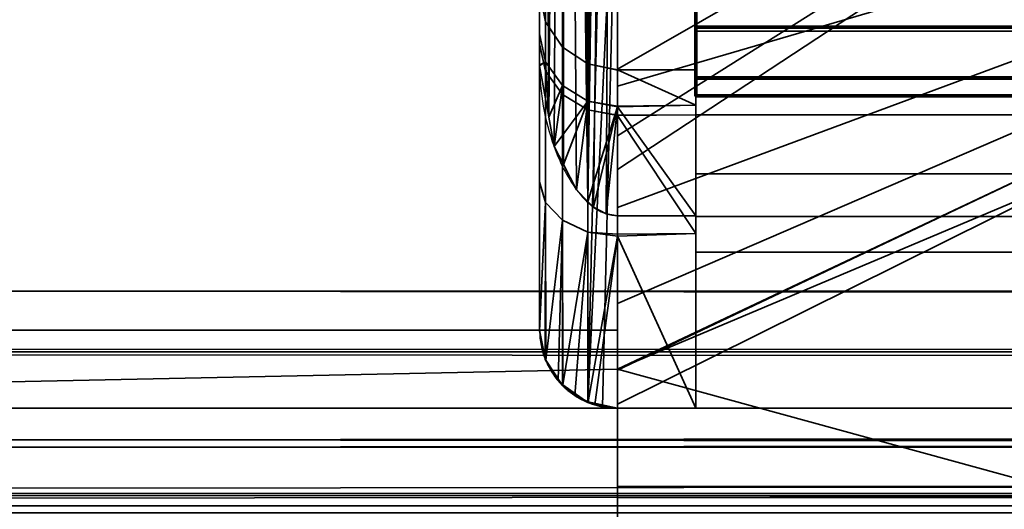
# Model space of a CAD drawing. Header units: millimetres. Extents: x -625 to 3725, y -115 to 86.
# Tile 531 of 656: x 2487.17 to 2493.48, y -29.15 to -26.01. Entities that reach past the tile are written whole.
import ezdxf

# ---------------------------------------------------------------- set-up
doc = ezdxf.new("R2010")
doc.units = ezdxf.units.MM
doc.layers.add('151', color=7, linetype='Continuous', true_color=0xffffff)

# ---------------------------------------------------------------- blocks, each defined once
blk = doc.blocks.new('UG_SURFACE_102')
at = {"layer": '151', "color": 254, "linetype": 'Continuous', "lineweight": 35}
for points in [[(2490.9999, -14.7324, 30.5), (2490.8099, -27.1761, 30.4592), (2490.8447, -27.2116, 30.4753)], [(2490.8099, -27.1761, 30.4592), (2490.9999, -14.7324, 30.5), (2490.9265, -14.7449, 30.4946)], [(2490.9265, -14.7449, 30.4946), (2490.8447, -14.7884, 30.4753), (2490.8099, -27.1761, 30.4592)], [(2490.9999, -14.7324, 30.5), (2490.8447, -27.2116, 30.4753), (2490.9265, -27.2551, 30.4946)], [(2490.9265, -27.2551, 30.4946), (2490.9999, -27.2676, 30.5), (2490.9999, -14.7324, 30.5)], [(2490.9999, -14.7324, 30.5), (2490.9999, -27.2676, 30.5), (2491.4999, -27.2676, 30.5), (2491.4999, -14.7324, 30.5)], [(2491.4999, -14.7324, 30.5), (2491.4999, -26.5609, 29.3603), (2491.4999, -26.3347, 28.0385)], [(2491.4999, -26.3347, 28.0385), (2491.4999, -26.6221, 26.7286), (2491.4999, -24.5, 23.5), (2491.4999, -14.7324, 30.5)], [(2491.4999, -14.7324, 30.5), (2491.4999, -27.2676, 30.5), (2491.4999, -26.5609, 29.3603)], [(2490.8447, -14.7884, 30.4753), (2490.8099, -14.8239, 30.4592), (2490.8099, -27.1761, 30.4592)], [(2490.8099, -27.1761, 30.4591), (2490.8099, -14.8239, 30.4591), (2490.7374, -14.8979, 30.4254)], [(2490.8099, -14.8239, 30.4592), (2490.8099, -14.8239, 30.4591), (2490.8099, -27.1761, 30.4591), (2490.8099, -27.1761, 30.4592)], [(2490.7374, -14.8979, 30.4254), (2490.6535, -15.0587, 30.347), (2490.8099, -27.1761, 30.4591)], [(2490.653, -15.0595, 30.3466), (2490.5591, -26.6377, 30.1861), (2490.5927, -26.8245, 30.29)], [(2490.5591, -26.6377, 30.1861), (2490.653, -15.0595, 30.3466), (2490.5927, -15.1755, 30.29)], [(2490.5927, -26.8245, 30.29), (2490.653, -26.9405, 30.3466), (2490.653, -15.0595, 30.3466)], [(2490.6535, -15.0587, 30.347), (2490.653, -15.0595, 30.3466), (2490.653, -26.9405, 30.3466), (2490.7374, -27.1021, 30.4254)], [(2490.7374, -27.1021, 30.4254), (2490.8099, -27.1761, 30.4591), (2490.6535, -15.0587, 30.347)], [(2490.5927, -15.1755, 30.29), (2490.5591, -15.3623, 30.1861), (2490.5591, -26.6377, 30.1861)], [(2490.5586, -26.6343, 30.1843), (2490.5586, -15.3657, 30.1843), (2490.5, -15.6928, 30.0024)], [(2490.5591, -15.3623, 30.1861), (2490.5586, -15.3657, 30.1843), (2490.5586, -26.6343, 30.1843), (2490.5591, -26.6377, 30.1861)], [(2490.5, -15.6928, 30.0024), (2490.5, -15.6969, 30), (2490.5, -26.3031, 30), (2490.5, -26.3072, 30.0024)], [(2490.5, -26.3072, 30.0024), (2490.5586, -26.6343, 30.1843), (2490.5, -15.6928, 30.0024)], [(2490.5, -15.6969, 30), (2490.5, -25.8346, 28.0361), (2490.5, -26.1033, 29.5634)], [(2490.5, -26.167, 26.5214), (2490.5, -25.8346, 28.0361), (2490.5, -15.6969, 30), (2490.5, -24, 24)], [(2490.5, -26.1033, 29.5634), (2490.5, -26.3031, 30), (2490.5, -15.6969, 30)], [(2490.5, -28, 24), (2490.5, -24, 24), (2490.5381, -24.1913, 23.8087), (2490.5381, -28.1913, 23.8087)], [(2490.5, -24, 24), (2490.5, -28, 24), (2490.5, -28, 24.565), (2490.5, -27.0505, 25.2469)], [(2490.5, -27.0505, 25.2469), (2490.5, -26.167, 26.5214), (2490.5, -24, 24)], [(2490.5381, -28.1913, 23.8087), (2490.5381, -24.1913, 23.8087), (2490.6464, -24.3536, 23.6464), (2490.6464, -28.3536, 23.6464)], [(2490.6464, -28.3536, 23.6464), (2490.6464, -24.3536, 23.6464), (2490.8087, -24.4619, 23.5381), (2490.8087, -28.4619, 23.5381)], [(2490.8087, -28.4619, 23.5381), (2490.8087, -24.4619, 23.5381), (2490.9024, -24.4904, 23.5096)], [(2490.8087, -28.4619, 23.5381), (2490.9024, -24.4904, 23.5096), (2490.9999, -24.5, 23.5)], [(2490.9999, -24.5, 23.5), (2490.9024, -28.4904, 23.5096), (2490.8087, -28.4619, 23.5381)], [(2490.9999, -24.5, 23.5), (2490.9999, -28.5, 23.5), (2490.9024, -28.4904, 23.5096)], [(2490.9999, -28.5, 23.5), (2490.9999, -24.5, 23.5), (2491.4999, -24.5, 23.5), (2491.4999, -28.5, 23.5)], [(2491.4999, -24.5, 23.5), (2491.4999, -26.6221, 26.7286), (2491.4999, -27.381, 25.623)], [(2491.4999, -27.381, 25.623), (2491.4999, -28.5, 24.884), (2491.4999, -28.5, 23.5), (2491.4999, -24.5, 23.5)], [(2490.5, -26.1033, 29.5634), (2490.5, -25.8346, 28.0361), (2490.5381, -26.0259, 28.0401), (2490.5381, -26.2817, 29.4944)], [(2490.5, -25.8346, 28.0361), (2490.5, -26.167, 26.5214), (2490.5381, -26.3424, 26.5979), (2490.5381, -26.0259, 28.0401)], [(2490.5381, -26.2817, 29.4944), (2490.5381, -26.0259, 28.0401), (2490.6464, -26.1881, 28.0435), (2490.6464, -26.433, 29.4358)], [(2490.5381, -26.0259, 28.0401), (2490.5381, -26.3424, 26.5979), (2490.6464, -26.4911, 26.6627), (2490.6464, -26.1881, 28.0435)], [(2490.5, -26.3031, 30), (2490.5, -26.1033, 29.5634), (2490.5381, -26.2817, 29.4944)], [(2490.5, -26.167, 26.5214), (2490.5, -27.0505, 25.2469), (2490.5381, -27.1836, 25.3844), (2490.5381, -26.3424, 26.5979)], [(2490.6464, -26.433, 29.4358), (2490.6464, -26.1881, 28.0435), (2490.8087, -26.2964, 28.0458), (2490.8087, -26.5341, 29.3967)], [(2490.6464, -26.1881, 28.0435), (2490.6464, -26.4911, 26.6627), (2490.8087, -26.5904, 26.706), (2490.8087, -26.2964, 28.0458)], [(2490.5381, -26.2817, 29.4944), (2490.5, -26.3072, 30.0024), (2490.5, -26.3031, 30)], [(2490.5381, -26.2817, 29.4944), (2490.5586, -26.6343, 30.1843), (2490.5, -26.3072, 30.0024)], [(2490.5381, -26.2817, 29.4944), (2490.5591, -26.6377, 30.1861), (2490.5586, -26.6343, 30.1843)], [(2490.5591, -26.6377, 30.1861), (2490.5381, -26.2817, 29.4944), (2490.6464, -26.433, 29.4358)], [(2490.5381, -26.3424, 26.5979), (2490.5381, -27.1836, 25.3844), (2490.6464, -27.2965, 25.5009), (2490.6464, -26.4911, 26.6627)], [(2490.8087, -26.2964, 28.0458), (2490.8087, -26.5904, 26.706), (2490.9999, -26.6236, 26.729), (2490.9999, -26.3362, 28.0388)], [(2490.8087, -26.5341, 29.3967), (2490.8087, -26.2964, 28.0458), (2490.9999, -26.3345, 28.0466), (2490.9999, -26.5654, 29.3595)], [(2490.9999, -26.3362, 28.0388), (2490.9999, -26.3345, 28.0466), (2490.8087, -26.2964, 28.0458)], [(2491.4999, -26.5609, 29.3603), (2490.9999, -26.5654, 29.3595), (2490.9999, -26.3345, 28.0466)], [(2490.9999, -26.3345, 28.0466), (2491.4999, -26.3347, 28.0385), (2491.4999, -26.5609, 29.3603)], [(2490.9999, -26.3345, 28.0466), (2490.9999, -26.3362, 28.0388), (2491.4999, -26.3347, 28.0385)], [(2491.4999, -26.3347, 28.0385), (2490.9999, -26.3362, 28.0388), (2490.9999, -26.6236, 26.729), (2491.4999, -26.6221, 26.7286)], [(2490.6464, -26.433, 29.4358), (2490.5927, -26.8245, 30.29), (2490.5591, -26.6377, 30.1861)], [(2490.5927, -26.8245, 30.29), (2490.6464, -26.433, 29.4358), (2490.8087, -26.5341, 29.3967)], [(2490.8087, -26.5341, 29.3967), (2490.653, -26.9405, 30.3466), (2490.5927, -26.8245, 30.29)], [(2490.6464, -26.4911, 26.6627), (2490.6464, -27.2965, 25.5009), (2490.8087, -27.3719, 25.5787), (2490.8087, -26.5904, 26.706)], [(2490.7374, -27.1021, 30.4254), (2490.653, -26.9405, 30.3466), (2490.8087, -26.5341, 29.3967)], [(2490.8087, -26.5341, 29.3967), (2490.8099, -27.1761, 30.4591), (2490.7374, -27.1021, 30.4254)], [(2490.8087, -26.5341, 29.3967), (2490.8099, -27.1761, 30.4592), (2490.8099, -27.1761, 30.4591)], [(2490.8099, -27.1761, 30.4592), (2490.8087, -26.5341, 29.3967), (2490.9999, -26.5696, 29.383)], [(2490.9999, -26.5654, 29.3595), (2490.9999, -26.5696, 29.383), (2490.8087, -26.5341, 29.3967)], [(2490.8087, -26.5904, 26.706), (2490.9999, -26.6253, 26.7212), (2490.9999, -26.6236, 26.729)], [(2490.9999, -27.3848, 25.6257), (2490.9999, -26.6253, 26.7212), (2490.8087, -26.5904, 26.706), (2490.8087, -27.3719, 25.5787)], [(2490.9999, -26.5696, 29.383), (2490.8447, -27.2116, 30.4753), (2490.8099, -27.1761, 30.4592)], [(2490.9265, -27.2551, 30.4946), (2490.8447, -27.2116, 30.4753), (2490.9999, -26.5696, 29.383)], [(2490.9999, -26.5696, 29.383), (2490.9999, -27.2676, 30.5), (2490.9265, -27.2551, 30.4946)], [(2490.9999, -26.5696, 29.383), (2491.4999, -26.5609, 29.3603), (2491.4999, -27.2676, 30.5)], [(2490.9999, -26.5696, 29.383), (2490.9999, -26.5654, 29.3595), (2491.4999, -26.5609, 29.3603)], [(2491.4999, -27.2676, 30.5), (2490.9999, -27.2676, 30.5), (2490.9999, -26.5696, 29.383)], [(2491.4999, -27.381, 25.623), (2491.4999, -26.6221, 26.7286), (2490.9999, -26.6253, 26.7212)], [(2491.4999, -26.6221, 26.7286), (2490.9999, -26.6236, 26.729), (2490.9999, -26.6253, 26.7212)], [(2490.9999, -26.6253, 26.7212), (2490.9999, -27.3848, 25.6257), (2491.4999, -27.381, 25.623)], [(2490.5381, -27.1836, 25.3844), (2490.5, -27.0505, 25.2469), (2490.5, -28, 24.565)], [(2490.5381, -27.1836, 25.3844), (2490.5, -28.0041, 24.5674), (2490.5355, -28.1851, 24.6796)], [(2490.5, -28, 24.565), (2490.5, -28.0041, 24.5674), (2490.5381, -27.1836, 25.3844)], [(2490.5355, -28.1851, 24.6796), (2490.5388, -28.1908, 24.6833), (2490.5381, -27.1836, 25.3844)], [(2490.6464, -27.2965, 25.5009), (2490.5381, -27.1836, 25.3844), (2490.5391, -28.1908, 24.6833)], [(2490.5388, -28.1908, 24.6833), (2490.5391, -28.1908, 24.6833), (2490.5381, -27.1836, 25.3844)], [(2490.5391, -28.1908, 24.6833), (2490.618, -28.3226, 24.7673), (2490.6464, -27.2965, 25.5009)], [(2490.618, -28.3226, 24.7673), (2490.6492, -28.3503, 24.7854), (2490.6464, -27.2965, 25.5009)], [(2490.8087, -27.3719, 25.5787), (2490.6464, -27.2965, 25.5009), (2490.6495, -28.3504, 24.7854)], [(2490.6492, -28.3503, 24.7854), (2490.6495, -28.3504, 24.7854), (2490.6464, -27.2965, 25.5009)], [(2490.6495, -28.3504, 24.7854), (2490.726, -28.4183, 24.8297), (2490.8087, -27.3719, 25.5787)], [(2490.726, -28.4183, 24.8297), (2490.8106, -28.4578, 24.8559), (2490.8087, -27.3719, 25.5787)], [(2490.8087, -27.3719, 25.5787), (2490.9999, -27.3984, 25.6061), (2490.9999, -27.3848, 25.6257)], [(2490.9999, -27.3984, 25.6061), (2490.8087, -27.3719, 25.5787), (2490.8106, -28.4578, 24.8559)], [(2490.8106, -28.4578, 24.8559), (2490.8106, -28.4578, 24.8559), (2490.8087, -27.3719, 25.5787)], [(2490.8106, -28.4578, 24.8559), (2490.8545, -28.4784, 24.8695), (2490.9999, -27.3984, 25.6061)], [(2490.8545, -28.4784, 24.8695), (2490.9999, -28.5, 24.884), (2490.9999, -27.3984, 25.6061)], [(2491.4999, -28.5, 24.884), (2491.4999, -27.381, 25.623), (2490.9999, -27.3984, 25.6061)], [(2491.4999, -27.381, 25.623), (2490.9999, -27.3848, 25.6257), (2490.9999, -27.3984, 25.6061)], [(2490.9999, -27.3984, 25.6061), (2490.9999, -28.5, 24.884), (2491.4999, -28.5, 24.884)], [(2490.5, -28.0041, 24.5674), (2490.5, -28, 24.565), (2490.5, -28, 24)], [(2490.5, -28, 24), (2490.5381, -28.1913, 23.8087), (2490.5, -28.0041, 24.5674)], [(2490.5355, -28.1851, 24.6796), (2490.5, -28.0041, 24.5674), (2490.5381, -28.1913, 23.8087)], [(2490.5381, -28.1913, 23.8087), (2490.5388, -28.1908, 24.6833), (2490.5355, -28.1851, 24.6796)], [(2490.5391, -28.1908, 24.6833), (2490.5388, -28.1908, 24.6833), (2490.5381, -28.1913, 23.8087), (2490.6464, -28.3536, 23.6464)], [(2490.618, -28.3226, 24.7673), (2490.5391, -28.1908, 24.6833), (2490.6464, -28.3536, 23.6464)], [(2490.6464, -28.3536, 23.6464), (2490.6492, -28.3503, 24.7854), (2490.618, -28.3226, 24.7673)], [(2490.6495, -28.3504, 24.7854), (2490.6492, -28.3503, 24.7854), (2490.6464, -28.3536, 23.6464), (2490.8087, -28.4619, 23.5381)], [(2490.726, -28.4183, 24.8297), (2490.6495, -28.3504, 24.7854), (2490.8087, -28.4619, 23.5381)], [(2490.8087, -28.4619, 23.5381), (2490.8106, -28.4578, 24.8559), (2490.726, -28.4183, 24.8297)], [(2490.8106, -28.4578, 24.8559), (2490.8106, -28.4578, 24.8559), (2490.8087, -28.4619, 23.5381), (2490.9024, -28.4904, 23.5096)], [(2490.8545, -28.4784, 24.8695), (2490.8106, -28.4578, 24.8559), (2490.9999, -28.5, 23.5)], [(2490.9024, -28.4904, 23.5096), (2490.9999, -28.5, 23.5), (2490.8106, -28.4578, 24.8559)], [(2490.9999, -28.5, 23.5), (2490.9999, -28.5, 24.884), (2490.8545, -28.4784, 24.8695)], [(2490.9999, -28.5, 24.884), (2490.9999, -28.5, 23.5), (2491.4999, -28.5, 23.5), (2491.4999, -28.5, 24.884)]]:
    blk.add_3dface(points, dxfattribs=at)
blk = doc.blocks.new('UG_SURFACE_105')
at = {"layer": '151', "color": 18, "linetype": 'Continuous', "lineweight": 70}
for points in [[(2491.4999, -25.3536, 7.6464), (2491.4999, -25.1913, 7.5381), (2491.4999, -25.574, 6.6142), (2491.4999, -26.0607, 6.9393)], [(2491.4999, -26.0607, 6.9393), (2491.4999, -26.3858, 7.426), (2491.4999, -25.4619, 7.8087), (2491.4999, -25.3536, 7.6464)], [(2491.4999, -25.5, 8), (2491.4999, -25.4619, 7.8087), (2491.4999, -26.3858, 7.426), (2491.4999, -26.5, 8)], [(2491.4999, -26.5, 8), (2491.4999, -26.5, 23.5), (2491.4999, -25.5, 23.5), (2491.4999, -25.5, 8)], [(2491.4999, -26.5, 23.5), (3502.5001, -26.5, 23.5), (3502.5001, -25.5, 23.5), (2491.4999, -25.5, 23.5)], [(2491.4999, -25.574, 6.6142), (3502.5001, -25.574, 6.6142), (3502.5001, -26.0607, 6.9393), (2491.4999, -26.0607, 6.9393)], [(2491.4999, -26.0607, 6.9393), (3502.5001, -26.0607, 6.9393), (3502.5001, -26.3858, 7.426), (2491.4999, -26.3858, 7.426)], [(2491.4999, -26.3858, 7.426), (3502.5001, -26.3858, 7.426), (3502.5001, -26.5, 8), (2491.4999, -26.5, 8)], [(2491.4999, -26.5, 8), (3502.5001, -26.5, 8), (3502.5001, -26.5, 23.5), (2491.4999, -26.5, 23.5)]]:
    blk.add_3dface(points, dxfattribs=at)
blk = doc.blocks.new('UG_SURFACE_106')
at = {"layer": '151', "color": 250, "linetype": 'Continuous', "lineweight": 35}
for points in [[(2491.4999, -22.7839, 5.5), (2491.4999, -26.5, 5.5), (2491.4999, -26.5, 6.5), (2491.4999, -21.5, 6.5)], [(2491.4999, -26.5, 6.5), (3508.5001, -26.5, 6.5), (3508.5001, -21.5, 6.5), (2491.4999, -21.5, 6.5)], [(2491.4999, -22.7839, 5.5), (3508.5001, -22.7839, 5.5), (3508.5001, -26.5, 5.5), (2491.4999, -26.5, 5.5)], [(2491.4999, -26.0854, 2.2808), (3508.5001, -26.0854, 2.2808), (3508.5001, -25.6085, 1.8353), (2491.4999, -25.6085, 1.8353)], [(2491.4999, -25.6481, 0.7284), (2491.4999, -26.6213, 1.3787), (2491.4999, -26.0854, 2.2808), (2491.4999, -25.6085, 1.8353)], [(2491.4999, -25.6481, 0.7284), (3508.5001, -25.6481, 0.7284), (3508.5001, -26.6213, 1.3787), (2491.4999, -26.6213, 1.3787)], [(2491.4999, -26.3935, 2.8561), (3508.5001, -26.3935, 2.8561), (3508.5001, -26.0854, 2.2808), (2491.4999, -26.0854, 2.2808)], [(2491.4999, -26.3935, 2.8561), (2491.4999, -26.0854, 2.2808), (2491.4999, -26.6213, 1.3787), (2491.4999, -27.2716, 2.3519)], [(2491.4999, -26.5, 3.5), (3508.5001, -26.5, 3.5), (3508.5001, -26.3935, 2.8561), (2491.4999, -26.3935, 2.8561)], [(2491.4999, -26.5, 3.5), (2491.4999, -26.3935, 2.8561), (2491.4999, -27.2716, 2.3519), (2491.4999, -27.5, 3.5)], [(2491.4999, -26.5, 5.5), (3508.5001, -26.5, 5.5), (3508.5001, -26.5, 3.5), (2491.4999, -26.5, 3.5)], [(2491.4999, -27.5, 3.5), (2491.4999, -26.5, 6.5), (2491.4999, -26.5, 5.5)], [(2491.4999, -26.5, 5.5), (2491.4999, -26.5, 3.5), (2491.4999, -27.5, 3.5)], [(2491.4999, -27.5, 3.5), (2491.4999, -27.5, 23.5), (2491.4999, -26.5, 23.5), (2491.4999, -26.5, 6.5)], [(2491.4999, -26.5, 23.5), (3508.5001, -26.5, 23.5), (3508.5001, -26.5, 6.5), (2491.4999, -26.5, 6.5)], [(2491.4999, -27.5, 23.5), (3508.5001, -27.5, 23.5), (3508.5001, -26.5, 23.5), (2491.4999, -26.5, 23.5)], [(2491.4999, -26.6213, 1.3787), (3508.5001, -26.6213, 1.3787), (3508.5001, -27.2716, 2.3519), (2491.4999, -27.2716, 2.3519)], [(2491.4999, -27.2716, 2.3519), (3508.5001, -27.2716, 2.3519), (3508.5001, -27.5, 3.5), (2491.4999, -27.5, 3.5)], [(2491.4999, -27.5, 3.5), (3508.5001, -27.5, 3.5), (3508.5001, -27.5, 23.5), (2491.4999, -27.5, 23.5)]]:
    blk.add_3dface(points, dxfattribs=at)
blk = doc.blocks.new('UG_SURFACE_107')
at = {"layer": '151', "color": 252, "linetype": 'Continuous', "lineweight": 35}
for points in [[(2491.4999, -24.2276, 24), (3508.5001, -24.2276, 24), (3508.5001, -27.5, 24), (2491.4999, -27.5, 24)], [(2491.4999, -26, 25), (2491.4999, -24.2276, 25), (2491.4999, -24.2276, 24), (2491.4999, -27.5, 24)], [(2491.4999, -28.5, 30.5), (3508.5001, -28.5, 30.5), (3508.5001, -24.25, 30.5), (2491.4999, -24.25, 30.5)], [(2491.4999, -28.5, 30.5), (2491.4999, -24.25, 30.5), (2491.4999, -24.25, 29.5), (2491.4999, -25.5, 29.5)], [(2491.4999, -26, 27), (2491.4999, -27.5, 26.5), (2491.4999, -25.5, 28)], [(2491.4999, -28.5, 30.5), (2491.4999, -25.5, 29.5), (2491.4999, -27.5, 29.5)], [(2491.4999, -25.5, 28), (2491.4999, -27.5, 26.5), (2491.4999, -27, 28)], [(2491.4999, -27, 28), (2491.4999, -27.5, 29.5), (2491.4999, -25.5, 29.5), (2491.4999, -25.5, 28)], [(2491.4999, -27.5, 26.5), (2491.4999, -26, 27), (2491.4999, -26, 25), (2491.4999, -27.5, 24)], [(2491.4999, -27, 28), (3508.5001, -27, 28), (3508.5001, -27.5, 29.5), (2491.4999, -27.5, 29.5)], [(2491.4999, -27.5, 26.5), (3508.5001, -27.5, 26.5), (3508.5001, -27, 28), (2491.4999, -27, 28)], [(2491.4999, -27.5, 0.5), (3508.5001, -27.5, 0.5), (3508.5001, -28.5, 0.5), (2491.4999, -28.5, 0.5)], [(2491.4999, -27.5, 24), (3508.5001, -27.5, 24), (3508.5001, -27.5, 0.5), (2491.4999, -27.5, 0.5)], [(2491.4999, -27.5, 29.5), (3508.5001, -27.5, 29.5), (3508.5001, -28.5, 29.5), (2491.4999, -28.5, 29.5)], [(2491.4999, -27.5, 24), (2491.4999, -28.5, 26.5), (2491.4999, -27.5, 26.5)], [(2491.4999, -27.5, 24), (2491.4999, -27.5, 0.5), (2491.4999, -28.5, 0.5), (2491.4999, -28.5, 26.5)], [(2491.4999, -27.5, 29.5), (2491.4999, -28.5, 29.5), (2491.4999, -28.5, 30.5)], [(2491.4999, -28.5, 26.5), (3508.5001, -28.5, 26.5), (3508.5001, -27.5, 26.5), (2491.4999, -27.5, 26.5)], [(2491.4999, -28.5, 0.5), (3508.5001, -28.5, 0.5), (3508.5001, -28.5, 26.5), (2491.4999, -28.5, 26.5)], [(2491.4999, -28.5, 29.5), (3508.5001, -28.5, 29.5), (3508.5001, -28.5, 30.5), (2491.4999, -28.5, 30.5)]]:
    blk.add_3dface(points, dxfattribs=at)
blk = doc.blocks.new('UG_SURFACE_109')
at = {"layer": '151', "color": 32, "linetype": 'Continuous', "lineweight": 35}
for points in [[(2490.9999, -34, 2017), (3509.0001, -34, 2017), (3509.0001, 0, 2017), (2490.9999, 0, 2017)], [(2490.9999, -34, 2017), (2490.9999, 0, 2017), (2490.9999, -13, 30.5), (2490.9999, -29, 30.5)], [(2490.9999, -29, 30.5), (2490.9999, -13, 30.5), (3509.0001, -13, 30.5), (3509.0001, -29, 30.5)], [(2490.9999, -34), (2490.9999, -29), (3509.0001, -29), (3509.0001, -34)], [(2490.9999, -29), (2490.9999, -29, 30.5), (3509.0001, -29, 30.5), (3509.0001, -29)], [(2490.9999, -29, 30.5), (2490.9999, -29), (2490.9999, -34), (2490.9999, -34, 2017)]]:
    blk.add_3dface(points, dxfattribs=at)
blk = doc.blocks.new('UG_SURFACE_110')
at = {"layer": '151', "color": 252, "linetype": 'Continuous', "lineweight": 35}
for points in [[(2490.9999, -28.25, 1092.25), (2490.9999, -12, 1092.25), (2490.9999, -19.75, 1067), (2490.9999, -28, 1067)], [(2490.9999, -12, 1092.25), (2490.9999, -28.25, 1092.25), (2490.9999, -28.25, 1117.4999), (2490.9999, -25.5, 1117.4999)], [(2490.9999, -28, 1031.9999), (2476.0001, -28, 1031.9999), (2476.0001, -19.75, 1031.9999), (2490.9999, -19.75, 1031.9999)], [(2490.9999, -19.75, 1067), (2476.0001, -19.75, 1067), (2476.0001, -28, 1067), (2490.9999, -28, 1067)], [(2490.9999, -23.5, 1018), (2490.9999, -24.5396, 1017.8907), (2490.9999, -28, 1031.9999), (2490.9999, -19.75, 1031.9999)], [(2490.9999, -25.5, 1148.5), (2490.9999, -28.25, 1148.5), (2490.9999, -24.0337, 1184.4323), (2490.9999, -22, 1184)], [(2490.9999, -23.0396, 1193.8907), (2490.9999, -24.9389, 1193.0451), (2490.9999, -28.25, 1199.6197), (2490.9999, -25.8268, 1201.2388)], [(2494, -23.7718, 1191.4387), (2494, -24.6105, 1190.5072), (2490.9999, -26.3301, 1191.4999), (2490.9999, -24.9389, 1193.0451)], [(2494, -23.7718, 982.4387), (2494, -24.6105, 981.5072), (2490.9999, -26.3301, 982.5), (2490.9999, -24.9389, 984.0451)], [(2490.9999, -25.7157, 976.6544), (2490.9999, -24.0337, 975.4323), (2490.9999, -25.8268, 967.7612), (2490.9999, -28.25, 969.3803)], [(2490.9999, -28.25, 1148.5), (2490.9999, -25.7157, 1185.6544), (2490.9999, -24.0337, 1184.4323)], [(2494, -24.2286, 1016.4276), (2494, -25.5597, 1015.835), (2490.9999, -26.4389, 1017.0451), (2490.9999, -24.5396, 1017.8907)], [(2494, -24.8668, 1188.0685), (2494, -24.2401, 1186.983), (2490.9999, -25.7157, 1185.6544), (2490.9999, -26.7553, 1187.4549)], [(2494, -24.8668, 979.0685), (2494, -24.2401, 977.983), (2490.9999, -25.7157, 976.6544), (2490.9999, -26.7553, 978.4549)], [(2490.9999, -24.5396, 1017.8907), (2490.9999, -26.4389, 1017.0451), (2490.9999, -28, 1031.9999)], [(2494, -24.6105, 1190.5072), (2494, -24.9978, 1189.3151), (2490.9999, -26.9726, 1189.5226), (2490.9999, -26.3301, 1191.4999)], [(2494, -24.6105, 981.5072), (2494, -24.9978, 980.3151), (2490.9999, -26.9726, 980.5226), (2490.9999, -26.3301, 982.5)], [(2494, -24.9978, 1189.3151), (2494, -24.8668, 1188.0685), (2490.9999, -26.7553, 1187.4549), (2490.9999, -26.9726, 1189.5226)], [(2494, -24.9978, 980.3151), (2494, -24.8668, 979.0685), (2490.9999, -26.7553, 978.4549), (2490.9999, -26.9726, 980.5226)], [(2494, -26.1042, 1010.6552), (2494, -24.9253, 1009.7986), (2490.9999, -25.5337, 1008.4323), (2490.9999, -27.2157, 1009.6544)], [(2490.9999, -27.2157, 1009.6544), (2490.9999, -24.9389, 984.0451), (2490.9999, -26.3301, 982.5)], [(2490.9999, -24.9389, 984.0451), (2490.9999, -27.2157, 1009.6544), (2490.9999, -25.5337, 1008.4323)], [(2490.9999, -24.9389, 1193.0451), (2490.9999, -26.3301, 1191.4999), (2490.9999, -28.25, 1199.6197)], [(2480, -25.5, 1117.4999), (2490.9999, -25.5, 1117.4999), (2490.9999, -28.25, 1117.4999), (2479.0001, -28.5, 1117.4999)], [(2479.0001, -28.5, 1148.5), (2490.9999, -28.25, 1148.5), (2490.9999, -25.5, 1148.5), (2480, -25.5, 1148.5)], [(2494, -25.5597, 1015.835), (2494, -26.5348, 1014.7521), (2490.9999, -27.8301, 1015.4999), (2490.9999, -26.4389, 1017.0451)], [(2490.9999, -28.25, 969.3803), (2490.9999, -26.7553, 978.4549), (2490.9999, -25.7157, 976.6544)], [(2490.9999, -26.7553, 1187.4549), (2490.9999, -25.7157, 1185.6544), (2490.9999, -28.25, 1148.5)], [(2490.9999, -28.25, 969.3803), (2490.9999, -25.8268, 967.7612), (2494, -25.8268, 967.7612), (2494, -29.0711, 969.9289)], [(2494, -29.0711, 1199.071), (2494, -25.8268, 1201.2388), (2490.9999, -25.8268, 1201.2388), (2490.9999, -28.25, 1199.6197)], [(2494, -26.8327, 1011.9171), (2494, -26.1042, 1010.6552), (2490.9999, -27.2157, 1009.6544), (2490.9999, -28.25, 1011.4458)], [(2490.9999, -26.3301, 982.5), (2490.9999, -26.9726, 980.5226), (2490.9999, -27.2157, 1009.6544)], [(2490.9999, -26.3301, 1191.4999), (2490.9999, -26.9726, 1189.5226), (2490.9999, -28.25, 1199.6197)], [(2490.9999, -26.4389, 1017.0451), (2490.9999, -27.8301, 1015.4999), (2490.9999, -28, 1031.9999)], [(2490.9999, -28.25, 1014.2077), (2490.9999, -27.8301, 1015.4999), (2494, -26.5348, 1014.7521), (2494, -26.9851, 1013.3663)], [(2490.9999, -26.9726, 980.5226), (2490.9999, -26.7553, 978.4549), (2490.9999, -28.25, 969.3803)], [(2490.9999, -28.25, 1148.5), (2490.9999, -28.25, 1199.6197), (2490.9999, -26.9726, 1189.5226), (2490.9999, -26.7553, 1187.4549)], [(2494, -26.9851, 1013.3663), (2494, -26.8327, 1011.9171), (2490.9999, -28.2553, 1011.4549), (2490.9999, -28.4726, 1013.5226)], [(2490.9999, -28.25, 1011.4458), (2490.9999, -28.2553, 1011.4549), (2494, -26.8327, 1011.9171)], [(2490.9999, -28.25, 969.3803), (2490.9999, -27.2157, 1009.6544), (2490.9999, -26.9726, 980.5226)], [(2494, -26.9851, 1013.3663), (2490.9999, -28.4726, 1013.5226), (2490.9999, -28.25, 1014.2077)], [(2490.9999, -28.25, 969.3803), (2490.9999, -28.25, 1011.4458), (2490.9999, -27.2157, 1009.6544)], [(2490.9999, -27.8301, 1015.4999), (2490.9999, -28.25, 1014.2077), (2490.9999, -28, 1031.9999)], [(2490.9999, -28, 1067), (2476.0001, -28, 1067), (2476.0001, -28, 1031.9999), (2490.9999, -28, 1031.9999)], [(2490.9999, -28.25, 1014.2077), (2490.9999, -28.25, 1092.25), (2490.9999, -28, 1067), (2490.9999, -28, 1031.9999)], [(2490.9999, -28.25, 1117.4999), (2490.9999, -28.5, 1117.4999), (2479.0001, -28.5, 1117.4999)], [(2479.0001, -28.5, 1148.5), (2490.9999, -28.5, 1148.5), (2490.9999, -28.25, 1148.5)], [(2494, -29.0711, 969.9289), (2490.9999, -29.0711, 969.9289), (2490.9999, -28.25, 969.3803)], [(2490.9999, -28.25, 1199.6197), (2490.9999, -29.0711, 1199.071), (2494, -29.0711, 1199.071)], [(2490.9999, -28.25, 969.3803), (2490.9999, -29.0711, 969.9289), (2490.9999, -31.2388, 973.1731), (2490.9999, -32, 977)], [(2490.9999, -32, 1092.25), (2490.9999, -28.25, 1092.25), (2490.9999, -28.25, 1014.2077), (2490.9999, -28.4726, 1013.5226)], [(2490.9999, -28.25, 1199.6197), (2490.9999, -28.25, 1148.5), (2490.9999, -28.5, 1148.5), (2490.9999, -32, 1192)], [(2490.9999, -32, 1192), (2490.9999, -31.2388, 1195.8269), (2490.9999, -29.0711, 1199.071), (2490.9999, -28.25, 1199.6197)], [(2490.9999, -28.5, 1117.4999), (2490.9999, -28.25, 1117.4999), (2490.9999, -28.25, 1092.25), (2490.9999, -32, 1092.25)], [(2490.9999, -32, 977), (2490.9999, -28.2553, 1011.4549), (2490.9999, -28.25, 1011.4458), (2490.9999, -28.25, 969.3803)], [(2490.9999, -28.4726, 1013.5226), (2490.9999, -28.2553, 1011.4549), (2490.9999, -32, 977)], [(2490.9999, -28.5, 1148.5), (2479.0001, -28.5, 1148.5), (2479.0001, -28.5, 1117.4999), (2490.9999, -28.5, 1117.4999)], [(2490.9999, -32, 977), (2490.9999, -32, 1092.25), (2490.9999, -28.4726, 1013.5226)], [(2490.9999, -32, 1092.25), (2490.9999, -32, 1192), (2490.9999, -28.5, 1148.5), (2490.9999, -28.5, 1117.4999)], [(2490.9999, -29.0711, 969.9289), (2494, -29.0711, 969.9289), (2494, -31.2388, 973.1731), (2490.9999, -31.2388, 973.1731)], [(2490.9999, -31.2388, 1195.8269), (2494, -31.2388, 1195.8269), (2494, -29.0711, 1199.071), (2490.9999, -29.0711, 1199.071)]]:
    blk.add_3dface(points, dxfattribs=at)
blk = doc.blocks.new('UG_SURFACE_121')
at = {"layer": '151', "color": 41, "linetype": 'Continuous', "lineweight": 35}
for points in [[(3627.7499, -32.75, 2137.7499), (3627.7499, -17.75, 2137.7499), (2372.2501, -17.75, 2137.7499), (2372.2501, -32.75, 2137.7499)], [(3557.75, -17.75, 2067.75), (3557.75, -32.75, 2067.75), (2442.25, -32.75, 2067.75), (2442.25, -17.75, 2067.75)]]:
    blk.add_3dface(points, dxfattribs=at)
blk = doc.blocks.new('UG_SURFACE_122')
at = {"layer": '151', "color": 14, "linetype": 'Continuous', "lineweight": 35}
for points in [[(3632.75, -29.75, 2142.75), (3632.75, -14, 2142.75), (2367.25, -14, 2142.75), (2367.25, -29.75, 2142.75)], [(2372.2501, -14, 2137.7499), (3627.7499, -14, 2137.7499), (3627.7499, -32.75, 2137.7499), (2372.2501, -32.75, 2137.7499)]]:
    blk.add_3dface(points, dxfattribs=at)
blk = doc.blocks.new('UG_SURFACE_123')
at = {"layer": '151', "color": 14, "linetype": 'Continuous', "lineweight": 35}
for points in [[(3552.7501, 8.5, 2062.7501), (3552.7501, -29.75, 2062.7501), (2447.2499, -29.75, 2062.7501), (2447.2499, 8.5, 2062.7501)], [(3557.75, -32.75, 2067.75), (3557.75, -17.75, 2067.75), (2442.25, -17.75, 2067.75), (2442.25, -32.75, 2067.75)]]:
    blk.add_3dface(points, dxfattribs=at)
blk = doc.blocks.new('UG_SURFACE_124')
at = {"layer": '151', "color": 7, "linetype": 'Continuous', "lineweight": 35}
for points in [[(2447.2499, 8.25, 2062.7501), (2447.2499, -29.75, 2062.7501), (3552.7501, -29.75, 2062.7501), (3552.7501, 8.25, 2062.7501)], [(3552.5, 8.25, 2062.5), (3552.5, -29.75, 2062.5), (2447.5, -29.75, 2062.5), (2447.5, 8.25, 2062.5)], [(3632.9999, -29.75, 2142.9999), (3632.9999, -14, 2142.9999), (2367.0001, -14, 2142.9999), (2367.0001, -29.75, 2142.9999)], [(2367.25, -29.75, 2142.75), (2367.25, -14, 2142.75), (3632.75, -14, 2142.75), (3632.75, -29.75, 2142.75)]]:
    blk.add_3dface(points, dxfattribs=at)
blk = doc.blocks.new('UG_SURFACE_133')
at = {"layer": '151', "color": 31, "linetype": 'Continuous', "lineweight": 35}
for points in [[(3552.2499, -27.75, 2062.2499), (3552.2499, 13.25, 2062.2499), (2447.7501, 13.25, 2062.2499), (2447.7501, -27.75, 2062.2499)], [(3513.2501, 3.25, 2023.2501), (3513.2501, -27.75, 2023.2501), (2486.7499, -27.75, 2023.2501), (2486.7499, 3.25, 2023.2501)], [(3552.2499, -27.75, 2062.2499), (2447.7501, -27.75, 2062.2499), (2447.8016, -28.1381, 2062.1984)], [(2447.8016, -28.1381, 2062.1984), (3552.2122, -28.1441, 2062.2122), (3552.2499, -27.75, 2062.2499)], [(2486.6586, -28.7019, 2023.3414), (3513.2501, -27.75, 2023.2501), (3513.4242, -29.0584, 2023.4241)], [(2486.6586, -28.7019, 2023.3414), (2486.7499, -27.75, 2023.2501), (3513.2501, -27.75, 2023.2501)], [(3552.1586, -28.7019, 2062.1586), (2447.8016, -28.1381, 2062.1984), (2447.9241, -29.0584, 2062.0759)], [(3552.1586, -28.7019, 2062.1586), (3552.2122, -28.1441, 2062.2122), (2447.8016, -28.1381, 2062.1984)], [(3552.1586, -28.7019, 2062.1586), (2447.9241, -29.0584, 2062.0759), (2448.1201, -29.5362, 2061.8799)], [(2448.1201, -29.5362, 2061.8799), (3551.8804, -29.542, 2061.8804), (3552.1586, -28.7019, 2062.1586)], [(3513.4242, -29.0584, 2023.4241), (2486.5041, -29.1686, 2023.4959), (2486.6586, -28.7019, 2023.3414)], [(3513.4242, -29.0584, 2023.4241), (3513.4749, -29.1823, 2023.4749), (2486.5041, -29.1686, 2023.4959)]]:
    blk.add_3dface(points, dxfattribs=at)
blk = doc.blocks.new('UG_SURFACE_135')
at = {"layer": '151', "color": 7, "linetype": 'Continuous', "lineweight": 35}
for points in [[(2486.7499, 2.75, 2023.2501), (2486.7499, -27.75, 2023.2501), (3513.2501, -27.75, 2023.2501), (3513.2501, 2.75, 2023.2501)], [(3513, 2.75, 2023), (3513, -27.75, 2023), (2487, -27.75, 2023), (2487, 2.75, 2023)], [(3552.5, -27.75, 2062.5), (3552.5, -17.75, 2062.5), (2447.5, -17.75, 2062.5), (2447.5, -27.75, 2062.5)], [(2447.7501, -27.75, 2062.2499), (2447.7501, -17.75, 2062.2499), (3552.2499, -17.75, 2062.2499), (3552.2499, -27.75, 2062.2499)], [(3552.5, -27.75, 2062.5), (2447.5, -27.75, 2062.5), (2447.6829, -29.1238, 2062.3171)], [(3552.3171, -29.1238, 2062.3171), (3552.5, -27.75, 2062.5), (2447.6829, -29.1238, 2062.3171)], [(2447.9241, -29.0584, 2062.0759), (2447.7501, -27.75, 2062.2499), (3552.2499, -27.75, 2062.2499)], [(2447.9241, -29.0584, 2062.0759), (3552.2499, -27.75, 2062.2499), (3552.0759, -29.0584, 2062.0759)], [(3513.3414, -28.7019, 2023.3414), (2486.7499, -27.75, 2023.2501), (2486.6586, -28.7019, 2023.3414)], [(3513.3414, -28.7019, 2023.3414), (3513.2501, -27.75, 2023.2501), (2486.7499, -27.75, 2023.2501)], [(2486.9039, -28.7495, 2023.0961), (3513, -27.75, 2023), (3513.0961, -28.7495, 2023.0961)], [(2486.9039, -28.7495, 2023.0961), (2487, -27.75, 2023), (3513, -27.75, 2023)], [(2486.6586, -28.7019, 2023.3414), (2486.3715, -29.5689, 2023.6285), (3513.6285, -29.5689, 2023.6285)], [(2486.6586, -28.7019, 2023.3414), (3513.6285, -29.5689, 2023.6285), (3513.3414, -28.7019, 2023.3414)], [(3513.0961, -28.7495, 2023.0961), (2486.7418, -29.2395, 2023.2582), (2486.9039, -28.7495, 2023.0961)], [(3513.0961, -28.7495, 2023.0961), (3513.2582, -29.2395, 2023.2582), (2486.7418, -29.2395, 2023.2582)], [(3552.0759, -29.0584, 2062.0759), (3551.8694, -29.5618, 2061.8694), (2448.1306, -29.5618, 2061.8694), (2447.9241, -29.0584, 2062.0759)], [(2447.6829, -29.1238, 2062.3171), (2447.777, -29.3535, 2062.223), (3552.223, -29.3535, 2062.223), (3552.3171, -29.1238, 2062.3171)]]:
    blk.add_3dface(points, dxfattribs=at)

msp = doc.modelspace()

# ---------------------------------------------------------------- linework, layer by layer
at = {"layer": '151', "color": 251, "linetype": 'Continuous', "lineweight": -3, "true_color": 0x636466}
for p, q in [((2491, 0, 2017), (2491, -34, 2017)), ((2491, -29, 30.5), (2491, -13, 30.5)), ((2491, -14.7324, 30.5), (2491, -27.2676, 30.5)), ((2491.5, -27.2676, 30.5), (2491.5, -14.7324, 30.5)), ((2490.5, -26.3031, 30), (2490.5, -15.6969, 30)), ((2491, -19.75, 1032), (2491, -28, 1032)), ((2491, -28, 1067), (2491, -19.75, 1067)), ((2491.5, -21.5, 6.5), (2491.5, -26.5, 6.5)), ((2491.5, -26.5, 5.5), (2491.5, -22.7839, 5.5)), ((2490.5, -24, 24), (2490.5, -28, 24)), ((2491.5, -27.5, 24), (2491.5, -24.2276, 24)), ((2491.5, -24.25, 30.5), (2491.5, -28.5, 30.5)), ((2491, -28.5, 23.5), (2491, -24.5, 23.5)), ((2491.5, -24.5, 23.5), (2491.5, -28.5, 23.5)), ((2491, -28.5, 1148.5), (2491, -25.5, 1148.5)), ((2491, -25.5, 1117.5), (2491, -28.5, 1117.5)), ((2491.5, -25.5, 23.5), (2491.5, -26.5, 23.5)), ((2491.5, -26.5, 23.5), (2491.5, -27.5, 23.5)), ((3508.5, -26.5, 6.5), (2491.5, -26.5, 6.5)), ((2491.5, -26.5, 6.5), (2491.5, -26.5, 23.5)), ((2491.5, -26.5, 23.5), (2491.5, -26.5, 8)), ((3508.5, -26.5, 23.5), (2491.5, -26.5, 23.5)), ((3508.5, -26.5, 5.5), (2491.5, -26.5, 5.5)), ((3508.5, -26.5, 3.5), (2491.5, -26.5, 3.5)), ((3502.5, -26.5, 23.5), (2491.5, -26.5, 23.5)), ((3502.5, -26.5, 8), (2491.5, -26.5, 8)), ((2491.5, -26.5, 3.5), (2491.5, -26.5, 5.5)), ((3508.5, -27, 28), (2491.5, -27, 28)), ((2491.5, -27, 28), (2491.5, -27.5, 26.5)), ((2491.5, -27.5, 29.5), (2491.5, -27, 28)), ((2491, -27.2676, 30.5), (2491.5, -27.2676, 30.5)), ((3508.5, -27.5, 24), (2491.5, -27.5, 24)), ((2491.5, -27.5, 0.5), (2491.5, -27.5, 24)), ((2491.5, -28.5, 29.5), (2491.5, -27.5, 29.5)), ((2491.5, -28.5, 0.5), (2491.5, -27.5, 0.5)), ((3508.5, -27.5, 23.5), (2491.5, -27.5, 23.5)), ((2491.5, -27.5, 23.5), (2491.5, -27.5, 3.5)), ((3508.5, -27.5, 26.5), (2491.5, -27.5, 26.5)), ((3508.5, -27.5, 0.5), (2491.5, -27.5, 0.5)), ((2491.5, -27.5, 26.5), (2491.5, -28.5, 26.5)), ((3508.5, -27.5, 29.5), (2491.5, -27.5, 29.5)), ((3508.5, -27.5, 3.5), (2491.5, -27.5, 3.5)), ((3552.5, -27.75, 2062.5), (2447.5, -27.75, 2062.5)), ((3552.25, -27.75, 2062.25), (2447.75, -27.75, 2062.25)), ((3513.25, -27.75, 2023.25), (2486.75, -27.75, 2023.25)), ((3513.25, -27.75, 2023.25), (2486.75, -27.75, 2023.25)), ((3513, -27.75, 2023), (2487, -27.75, 2023)), ((2476, -28, 1032), (2491, -28, 1032)), ((2476, -28, 1067), (2491, -28, 1067)), ((2490.5, -28, 24), (2490.5, -28, 24.565)), ((2491, -28, 1032), (2491, -28, 1067)), ((2479, -28.5, 1117.5), (2491, -28.5, 1117.5)), ((2479, -28.5, 1148.5), (2491, -28.5, 1148.5)), ((2491, -28.5, 23.5), (2491.5, -28.5, 23.5)), ((2491, -28.5, 24.884), (2491.5, -28.5, 24.884)), ((2491, -28.5, 24.884), (2491, -28.5, 23.5)), ((2491, -28.5, 1117.5), (2491, -28.5, 1148.5)), ((2491.5, -28.5, 30.5), (2491.5, -28.5, 29.5)), ((2491.5, -28.5, 26.5), (2491.5, -28.5, 0.5)), ((3508.5, -28.5, 26.5), (2491.5, -28.5, 26.5)), ((3508.5, -28.5, 0.5), (2491.5, -28.5, 0.5)), ((3508.5, -28.5, 30.5), (2491.5, -28.5, 30.5)), ((3508.5, -28.5, 29.5), (2491.5, -28.5, 29.5)), ((2491.5, -28.5, 23.5), (2491.5, -28.5, 24.884)), ((2491, -29), (2491, -34)), ((3509, -29), (2491, -29)), ((2491, -29, 30.5), (3509, -29, 30.5)), ((2491, -29), (2491, -29, 30.5))]:
    msp.add_line(p, q, dxfattribs=at)
at = {"layer": '151', "color": 251, "linetype": 'Continuous', "lineweight": -3, "true_color": 0x636466, "extrusion": (1, 0, 0)}
for centre in [(-22, 1189, 2491), (-22, 980, 2491), (-23.5, 1013, 2491)]:
    msp.add_circle(centre, 5, dxfattribs=at)
for centre, radius, start, end in [((-22, 977, 2491), 10, 180, 0), ((-22, 1192, 2491), 10, 0, 180), ((-24.5, 3.5, 2491.5), 3, 180, 270), ((-25, 8, 2491.5), 1.5, 180, 270), ((-29.8337, 28.1199, 2490.5), 4, 297.28565, 28.03612), ((-29.8337, 28.1199, 2491.5), 3.5, 292.39932, 42.84615)]:
    msp.add_arc(centre, radius, start, end, dxfattribs=at)
at = {"layer": '151', "color": 251, "linetype": 'Continuous', "lineweight": -3, "true_color": 0x636466, "extrusion": (-1, 0, 0)}
for centre, radius, start, end in [((24.5, 3.5, -2491.5), 2, 284.87963, 0), ((29.8337, 28.1199, -2491), 3.5, 137.15385, 247.60068)]:
    msp.add_arc(centre, radius, start, end, dxfattribs=at)
at = {"layer": '151', "color": 251, "linetype": 'Continuous', "lineweight": -3, "true_color": 0x636466, "extrusion": (0, -0.707107, 0.707107)}
msp.add_ellipse((2491, -28, 24), major_axis=(0, 0.5, 0.5), ratio=0.707107, start_param=1.570796, end_param=3.141593, dxfattribs=at)
at = {"layer": '151', "color": 251, "linetype": 'Continuous', "lineweight": -3, "true_color": 0x636466}
for points, knots in [([(2490.5, -26.3031, 30), (2490.5, -26.3045, 30.0008), (2490.5, -26.3058, 30.0016), (2490.5005, -26.4784, 30.1052), (2490.5311, -26.6554, 30.2034), (2490.6277, -26.9208, 30.3392), (2490.6732, -27.0169, 30.3859), (2490.7676, -27.1423, 30.4442), (2490.8028, -27.1809, 30.4616), (2490.8694, -27.2296, 30.4833), (2490.8969, -27.2451, 30.4902), (2490.9498, -27.2631, 30.498), (2490.9751, -27.2676, 30.5), (2491, -27.2676, 30.5)], [0, 0, 0, 0, 0.0037, 0.0037, 0.475418, 0.475418, 0.742572, 0.742572, 0.868357, 0.868357, 0.941855, 0.941855, 1, 1, 1, 1]), ([(2490.5, -28, 24.565), (2490.5, -28.0014, 24.5658), (2490.5, -28.0027, 24.5666), (2490.5005, -28.0655, 24.6049), (2490.5125, -28.1274, 24.6433), (2490.555, -28.234, 24.7104), (2490.5828, -28.2809, 24.7403), (2490.6483, -28.3585, 24.7905), (2490.6848, -28.3913, 24.8119), (2490.7647, -28.4436, 24.8464), (2490.8084, -28.4644, 24.8602), (2490.9008, -28.4924, 24.8789), (2490.9508, -28.5, 24.884), (2491, -28.5, 24.884)], [0, 0, 0, 0, 0.005549, 0.005549, 0.258422, 0.258422, 0.471759, 0.471759, 0.655164, 0.655164, 0.827167, 0.827167, 1, 1, 1, 1])]:
    msp.add_open_spline(points, degree=3, knots=knots, dxfattribs=at)
msp.add_open_spline([(3552.25, -27.75, 2062.25), (3184.0833, -27.75, 2062.25), (2815.9167, -27.75, 2062.25), (2447.75, -27.75, 2062.25)], degree=3, dxfattribs=at)

# ---------------------------------------------------------------- block references
for name in ['UG_SURFACE_109', 'UG_SURFACE_133', 'UG_SURFACE_123', 'UG_SURFACE_124', 'UG_SURFACE_135', 'UG_SURFACE_110', 'UG_SURFACE_102', 'UG_SURFACE_107', 'UG_SURFACE_122', 'UG_SURFACE_106', 'UG_SURFACE_105', 'UG_SURFACE_121']:
    msp.add_blockref(name, (0, 0), dxfattribs=at)

doc.saveas('drawing.dxf')
